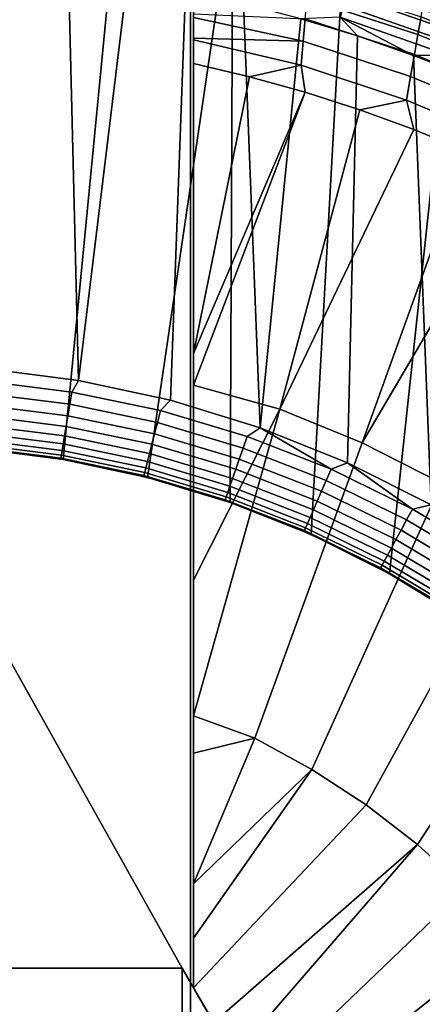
# Model space of a CAD drawing. Header units: metres. Extents: x -109 to 109, y -100 to 58.
# Tile 620 of 642: x 76.82 to 77.82, y 44.16 to 46.61. Entities that reach past the tile are written whole.
import ezdxf

# ---------------------------------------------------------------- set-up
doc = ezdxf.new("R2010")
doc.units = ezdxf.units.M
doc.layers.add('solid_21_062_100_XXX', color=7, linetype='CONTINUOUS')

msp = doc.modelspace()

# ---------------------------------------------------------------- linework, layer by layer
at = {"layer": 'solid_21_062_100_XXX'}
for points in [[(77.242134, 47.799999, 12.978799), (76.5, 47.799999, 13), (76.5, 28.5, 13), (77.242157, 28.5, 12.978798)], [(77.981873, 47.799999, 12.915263), (77.242134, 47.799999, 12.978799), (77.242157, 28.5, 12.978798), (77.981888, 28.5, 12.915262)], [(76.713226, 45.541069, -9.579627), (76.783119, 46.989967, -9.577816), (77.066078, 46.959743, -9.565266), (76.925438, 45.514259, -9.572551)], [(76.925438, 45.514259, -9.572551), (77.066078, 46.959743, -9.565266), (77.347122, 46.909267, -9.544481), (77.135185, 45.46962, -9.560924)], [(77.341217, 45.407253, -9.545003), (77.135185, 45.46962, -9.560924), (77.347122, 46.909267, -9.544481)], [(77.341217, 45.407253, -9.545003), (77.347122, 46.909267, -9.544481), (77.625603, 46.838364, -9.515654), (77.542229, 45.327286, -9.52515)], [(77.221687, 44.25, -11.5), (75.75, 46.878143, -11.5), (77.25, 46.878143, -11.5), (77.25, 44.200962, -11.5)], [(77.221687, 44.25, -11.5), (75.778313, 44.25, -11.5), (75.75, 46.878143, -11.5)], [(77.25, 46.878143, -11.5), (77.25, 46.498283, -12.535121), (77.25, 45.777851, -12.701174)], [(77.25, 46.556854, -12.516213), (77.25, 46.498283, -12.535121), (77.25, 46.878143, -11.5)], [(77.25, 46.878143, -11.5), (77.25, 45.777851, -12.701174), (77.25, 45.6991, -12.71688)], [(77.25, 46.878143, -11.5), (77.25, 45.6991, -12.71688), (77.25, 45.214561, -12.803396)], [(77.25, 46.878143, -11.5), (77.25, 45.214561, -12.803396), (77.25, 44.876846, -12.853346)], [(77.25, 46.878143, -11.5), (77.25, 44.876846, -12.853346), (77.25, 44.784214, -12.86557)], [(77.25, 46.878143, -11.5), (77.25, 44.784214, -12.86557), (77.25, 44.459084, -12.903541)], [(77.25, 46.878143, -11.5), (77.25, 44.459084, -12.903541), (77.25, 44.324005, -12.917055)], [(77.25, 44.200962, -11.5), (77.25, 46.878143, -11.5), (77.25, 44.324005, -12.917055), (77.25, 44.200962, -12.928216)], [(77.25, 46.561329, -12.514444), (77.25, 46.556854, -12.516213), (77.25, 46.878143, -11.5)], [(77.25, 46.612484, -12.490622), (77.25, 46.561329, -12.514444), (77.25, 46.878143, -11.5)], [(77.542229, 45.327286, -9.52515), (77.625603, 46.838364, -9.515654), (77.900475, 46.746822, -9.479095), (77.736526, 45.230133, -9.50188)], [(77.736526, 45.230133, -9.50188), (77.900475, 46.746822, -9.479095), (78.170082, 46.63467, -9.435327), (77.922768, 45.11618, -9.475782)], [(76.732376, 45.740162, -10.7), (76.963898, 45.710587, -10.7), (76.939285, 46.724182, -10.7), (76.792908, 46.738541, -10.7)], [(76.963898, 45.710587, -10.7), (77.085091, 46.704071, -10.7), (76.939285, 46.724182, -10.7)], [(76.963898, 45.710587, -10.7), (77.192329, 45.661423, -10.7), (77.230186, 46.678223, -10.7), (77.085091, 46.704071, -10.7)], [(77.535728, 46.703915, -12.356982), (77.815269, 46.614109, -12.356982), (77.807625, 46.570702, -12.406224), (77.531876, 46.65992, -12.406224)], [(77.92173, 46.622505, -10.758668), (77.647041, 46.71862, -10.758668), (77.640007, 46.695805, -10.738252), (77.913002, 46.600277, -10.738252)], [(77.192329, 45.661423, -10.7), (77.415611, 45.593098, -10.7), (77.374153, 46.646687, -10.7), (77.230186, 46.678223, -10.7)], [(77.913002, 46.600277, -10.738252), (77.640007, 46.695805, -10.738252), (77.632111, 46.670216, -10.721828), (77.903221, 46.575352, -10.721828)], [(77.531876, 46.65992, -12.406224), (77.807625, 46.570702, -12.406224), (77.798897, 46.521198, -12.449358), (77.527473, 46.609745, -12.449358)], [(77.903221, 46.575352, -10.721828), (77.632111, 46.670216, -10.721828), (77.623558, 46.642483, -10.709799), (77.892616, 46.548336, -10.709799)], [(77.821701, 46.650684, -12.302479), (78.096718, 46.539051, -12.302479), (78.087143, 46.503242, -12.356982), (77.815269, 46.614109, -12.356982)], [(77.415611, 45.593098, -10.7), (77.516747, 46.609535, -10.7), (77.374153, 46.646687, -10.7)], [(77.892616, 46.548336, -10.709799), (77.623558, 46.642483, -10.709799), (77.614555, 46.613297, -10.702462), (77.881462, 46.519901, -10.702462)], [(77.527473, 46.609745, -12.449358), (77.522598, 46.554249, -12.485639), (77.25, 46.612484, -12.490622), (77.25, 46.62159, -12.485636)], [(77.522598, 46.554249, -12.485639), (77.25, 46.561329, -12.514444), (77.25, 46.612484, -12.490622)], [(77.415611, 45.593098, -10.7), (77.632202, 45.506119, -10.7), (77.657738, 46.566811, -10.7), (77.516747, 46.609535, -10.7)], [(77.614555, 46.613297, -10.702462), (77.516747, 46.609535, -10.7), (77.657738, 46.566811, -10.7)], [(77.527473, 46.609745, -12.449358), (77.798897, 46.521198, -12.449358), (77.789238, 46.466446, -12.485639), (77.522598, 46.554249, -12.485639)], [(77.614555, 46.613297, -10.702462), (77.657738, 46.566811, -10.7), (77.796852, 46.518616, -10.7)], [(77.881462, 46.519901, -10.702462), (77.614555, 46.613297, -10.702462), (77.796852, 46.518616, -10.7)], [(77.815269, 46.614109, -12.356982), (78.087143, 46.503242, -12.356982), (78.075775, 46.460743, -12.406224), (77.807625, 46.570702, -12.406224)], [(77.522598, 46.554249, -12.485639), (77.517342, 46.49437, -12.514442), (77.25, 46.556854, -12.516213), (77.25, 46.561329, -12.514444)], [(77.25, 46.556854, -12.516213), (77.517342, 46.49437, -12.514442), (77.389252, 46.465504, -12.535121), (77.25, 46.498283, -12.535121)], [(77.522598, 46.554249, -12.485639), (77.789238, 46.466446, -12.485639), (77.778816, 46.407379, -12.514442), (77.517342, 46.49437, -12.514442)], [(77.632202, 45.506119, -10.7), (77.840675, 45.401062, -10.7), (77.796852, 46.518616, -10.7), (77.657738, 46.566811, -10.7)], [(77.807625, 46.570702, -12.406224), (78.075775, 46.460743, -12.406224), (78.062798, 46.412277, -12.449358), (77.798897, 46.521198, -12.449358)], [(77.798897, 46.521198, -12.449358), (78.062798, 46.412277, -12.449358), (78.048447, 46.358677, -12.485639), (77.789238, 46.466446, -12.485639)], [(77.881462, 46.519901, -10.702462), (77.796852, 46.518616, -10.7), (77.934006, 46.464985, -10.7)], [(77.840675, 45.401062, -10.7), (77.934006, 46.464985, -10.7), (77.796852, 46.518616, -10.7)], [(77.25, 45.777851, -12.701174), (77.25, 46.498283, -12.535121), (77.389252, 46.465504, -12.535121)], [(77.517342, 46.49437, -12.514442), (77.527084, 46.427185, -12.535121), (77.389252, 46.465504, -12.535121)], [(77.517342, 46.49437, -12.514442), (77.778816, 46.407379, -12.514442), (77.663277, 46.383385, -12.535121), (77.527084, 46.427185, -12.535121)], [(77.25, 45.777851, -12.701174), (77.389252, 46.465504, -12.535121), (77.527084, 46.427185, -12.535121)], [(77.789238, 46.466446, -12.485639), (78.048447, 46.358677, -12.485639), (78.032967, 46.300854, -12.514442), (77.778816, 46.407379, -12.514442)], [(77.464363, 45.639256, -12.715114), (77.25, 45.6991, -12.71688), (77.527084, 46.427185, -12.535121), (77.663277, 46.383385, -12.535121)], [(77.25, 45.6991, -12.71688), (77.25, 45.777851, -12.701174), (77.527084, 46.427185, -12.535121)], [(77.778816, 46.407379, -12.514442), (77.797607, 46.334175, -12.535121), (77.663277, 46.383385, -12.535121)], [(77.778816, 46.407379, -12.514442), (78.032967, 46.300854, -12.514442), (77.929863, 46.279633, -12.535121), (77.797607, 46.334175, -12.535121)], [(77.464363, 45.639256, -12.715114), (77.663277, 46.383385, -12.535121), (77.797607, 46.334175, -12.535121)], [(77.668976, 45.555222, -12.715114), (77.464363, 45.639256, -12.715114), (77.797607, 46.334175, -12.535121), (77.929863, 46.279633, -12.535121)], [(77.668976, 45.555222, -12.715114), (77.929863, 46.279633, -12.535121), (78.05983, 46.219849, -12.535121)], [(77.866348, 45.455353, -12.715114), (77.668976, 45.555222, -12.715114), (78.05983, 46.219849, -12.535121), (78.187302, 46.154915, -12.535121)], [(76.72451, 45.709427, -10.697537), (76.947487, 45.681633, -10.697537), (76.963898, 45.710587, -10.7), (76.732376, 45.740162, -10.7)], [(76.947487, 45.681633, -10.697537), (76.72451, 45.709427, -10.697537), (76.721985, 45.678986, -10.690202), (76.942459, 45.651505, -10.690202)], [(76.947487, 45.681633, -10.697537), (77.167404, 45.635521, -10.697537), (77.192329, 45.661423, -10.7), (76.963898, 45.710587, -10.7)], [(77.25, 45.214561, -12.803396), (77.25, 45.6991, -12.71688), (77.464363, 45.639256, -12.715114)], [(76.942459, 45.651505, -10.690202), (76.721985, 45.678986, -10.690202), (76.719589, 45.650063, -10.678173), (76.937683, 45.622879, -10.678173)], [(77.167404, 45.635521, -10.697537), (76.947487, 45.681633, -10.697537), (76.942459, 45.651505, -10.690202), (77.159904, 45.605911, -10.690202)], [(76.937683, 45.622879, -10.678173), (76.719589, 45.650063, -10.678173), (76.717377, 45.623375, -10.661748), (76.933273, 45.596466, -10.661748)], [(77.159904, 45.605911, -10.690202), (76.942459, 45.651505, -10.690202), (76.937683, 45.622879, -10.678173), (77.152779, 45.577778, -10.678173)], [(77.167404, 45.635521, -10.697537), (77.382767, 45.571407, -10.697537), (77.415611, 45.593098, -10.7), (77.192329, 45.661423, -10.7)], [(76.933273, 45.596466, -10.661748), (76.717377, 45.623375, -10.661748), (76.715408, 45.599579, -10.641333), (76.929344, 45.572914, -10.641333)], [(77.152779, 45.577778, -10.678173), (76.937683, 45.622879, -10.678173), (76.933273, 45.596466, -10.661748), (77.14621, 45.551819, -10.661748)], [(77.382767, 45.571407, -10.697537), (77.167404, 45.635521, -10.697537), (77.159904, 45.605911, -10.690202), (77.372849, 45.542515, -10.690202)], [(77.402473, 44.821007, -12.851696), (77.25, 44.876846, -12.853346), (77.464363, 45.639256, -12.715114), (77.668976, 45.555222, -12.715114)], [(77.25, 44.876846, -12.853346), (77.25, 45.214561, -12.803396), (77.464363, 45.639256, -12.715114)], [(76.929344, 45.572914, -10.641333), (76.715408, 45.599579, -10.641333), (76.713722, 45.579266, -10.61743), (76.925987, 45.552807, -10.61743)], [(77.14621, 45.551819, -10.661748), (76.933273, 45.596466, -10.661748), (76.929344, 45.572914, -10.641333), (77.140343, 45.528671, -10.641333)], [(77.372849, 45.542515, -10.690202), (77.159904, 45.605911, -10.690202), (77.152779, 45.577778, -10.678173), (77.363426, 45.515064, -10.678173)], [(76.925987, 45.552807, -10.61743), (76.713722, 45.579266, -10.61743), (76.712372, 45.562931, -10.590631), (76.923286, 45.53664, -10.590631)], [(77.140343, 45.528671, -10.641333), (76.929344, 45.572914, -10.641333), (76.925987, 45.552807, -10.61743), (77.135345, 45.508907, -10.61743)], [(77.363426, 45.515064, -10.678173), (77.152779, 45.577778, -10.678173), (77.14621, 45.551819, -10.661748), (77.354729, 45.489738, -10.661748)], [(77.592094, 45.489723, -10.697537), (77.415611, 45.593098, -10.7), (77.382767, 45.571407, -10.697537)], [(77.592094, 45.489723, -10.697537), (77.632202, 45.506119, -10.7), (77.415611, 45.593098, -10.7)], [(76.921318, 45.524811, -10.561594), (76.71138, 45.55098, -10.561594), (76.710777, 45.543705, -10.531038), (76.920113, 45.517612, -10.531038)], [(76.923286, 45.53664, -10.590631), (76.712372, 45.562931, -10.590631), (76.71138, 45.55098, -10.561594), (76.921318, 45.524811, -10.561594)], [(77.135345, 45.508907, -10.61743), (76.925987, 45.552807, -10.61743), (76.923286, 45.53664, -10.590631), (77.131317, 45.493019, -10.590631)], [(77.354729, 45.489738, -10.661748), (77.14621, 45.551819, -10.661748), (77.140343, 45.528671, -10.641333), (77.346977, 45.467155, -10.641333)], [(77.592094, 45.489723, -10.697537), (77.382767, 45.571407, -10.697537), (77.372849, 45.542515, -10.690202), (77.579826, 45.46175, -10.690202)], [(77.543953, 44.743759, -12.851696), (77.402473, 44.821007, -12.851696), (77.668976, 45.555222, -12.715114), (77.866348, 45.455353, -12.715114)], [(76.710777, 45.543705, -10.531038), (76.722244, 45.540295, -10.5), (76.83284, 45.528183, -10.5)], [(76.920113, 45.517612, -10.531038), (76.710777, 45.543705, -10.531038), (76.83284, 45.528183, -10.5)], [(76.83284, 45.528183, -10.5), (76.722244, 45.540295, -10.5), (76.713226, 45.541069, -9.579627), (76.925438, 45.514259, -9.572551)], [(76.942802, 45.511261, -10.5), (76.83284, 45.528183, -10.5), (76.925438, 45.514259, -9.572551)], [(76.920113, 45.517612, -10.531038), (76.83284, 45.528183, -10.5), (76.942802, 45.511261, -10.5)], [(77.128372, 45.481396, -10.561594), (76.921318, 45.524811, -10.561594), (76.920113, 45.517612, -10.531038), (77.126579, 45.474319, -10.531038)], [(77.131317, 45.493019, -10.590631), (76.923286, 45.53664, -10.590631), (76.921318, 45.524811, -10.561594), (77.128372, 45.481396, -10.561594)], [(77.346977, 45.467155, -10.641333), (77.140343, 45.528671, -10.641333), (77.135345, 45.508907, -10.61743), (77.340355, 45.447872, -10.61743)], [(77.579826, 45.46175, -10.690202), (77.372849, 45.542515, -10.690202), (77.363426, 45.515064, -10.678173), (77.568169, 45.435173, -10.678173)], [(76.920113, 45.517612, -10.531038), (76.942802, 45.511261, -10.5), (77.051926, 45.489555, -10.5)], [(77.126579, 45.474319, -10.531038), (76.920113, 45.517612, -10.531038), (77.051926, 45.489555, -10.5)], [(77.051926, 45.489555, -10.5), (76.942802, 45.511261, -10.5), (76.925438, 45.514259, -9.572551), (77.135185, 45.46962, -9.560924)], [(77.340355, 45.447872, -10.61743), (77.135345, 45.508907, -10.61743), (77.131317, 45.493019, -10.590631), (77.335037, 45.432369, -10.590631)], [(77.568169, 45.435173, -10.678173), (77.363426, 45.515064, -10.678173), (77.354729, 45.489738, -10.661748), (77.557411, 45.410652, -10.661748)], [(77.793968, 45.391037, -10.697537), (77.632202, 45.506119, -10.7), (77.592094, 45.489723, -10.697537)], [(77.793968, 45.391037, -10.697537), (77.840675, 45.401062, -10.7), (77.632202, 45.506119, -10.7)], [(77.159988, 45.463112, -10.5), (77.051926, 45.489555, -10.5), (77.135185, 45.46962, -9.560924)], [(77.126579, 45.474319, -10.531038), (77.051926, 45.489555, -10.5), (77.159988, 45.463112, -10.5)], [(77.331139, 45.421028, -10.561594), (77.128372, 45.481396, -10.561594), (77.126579, 45.474319, -10.531038), (77.328773, 45.414127, -10.531038)], [(77.126579, 45.474319, -10.531038), (77.159988, 45.463112, -10.5), (77.2668, 45.431976, -10.5)], [(77.328773, 45.414127, -10.531038), (77.126579, 45.474319, -10.531038), (77.2668, 45.431976, -10.5)], [(77.335037, 45.432369, -10.590631), (77.131317, 45.493019, -10.590631), (77.128372, 45.481396, -10.561594), (77.331139, 45.421028, -10.561594)], [(77.557411, 45.410652, -10.661748), (77.354729, 45.489738, -10.661748), (77.346977, 45.467155, -10.641333), (77.547821, 45.388786, -10.641333)], [(77.793968, 45.391037, -10.697537), (77.592094, 45.489723, -10.697537), (77.579826, 45.46175, -10.690202), (77.779427, 45.364174, -10.690202)], [(77.2668, 45.431976, -10.5), (77.159988, 45.463112, -10.5), (77.135185, 45.46962, -9.560924), (77.341217, 45.407253, -9.545003)], [(77.547821, 45.388786, -10.641333), (77.346977, 45.467155, -10.641333), (77.340355, 45.447872, -10.61743), (77.539627, 45.370117, -10.61743)], [(77.678864, 44.65554, -12.851696), (77.543953, 44.743759, -12.851696), (77.866348, 45.455353, -12.715114), (78.055252, 45.340267, -12.715114)], [(77.779427, 45.364174, -10.690202), (77.579826, 45.46175, -10.690202), (77.568169, 45.435173, -10.678173), (77.765617, 45.33865, -10.678173)], [(77.372154, 45.396214, -10.5), (77.2668, 45.431976, -10.5), (77.341217, 45.407253, -9.545003)], [(77.328773, 45.414127, -10.531038), (77.2668, 45.431976, -10.5), (77.372154, 45.396214, -10.5)], [(77.533043, 45.355106, -10.590631), (77.335037, 45.432369, -10.590631), (77.331139, 45.421028, -10.561594), (77.528229, 45.344124, -10.561594)], [(77.539627, 45.370117, -10.61743), (77.340355, 45.447872, -10.61743), (77.335037, 45.432369, -10.590631), (77.533043, 45.355106, -10.590631)], [(77.765617, 45.33865, -10.678173), (77.568169, 45.435173, -10.678173), (77.557411, 45.410652, -10.661748), (77.752869, 45.315098, -10.661748)], [(77.528229, 45.344124, -10.561594), (77.331139, 45.421028, -10.561594), (77.328773, 45.414127, -10.531038), (77.525299, 45.33744, -10.531038)], [(77.328773, 45.414127, -10.531038), (77.372154, 45.396214, -10.5), (77.475845, 45.355892, -10.5)], [(77.525299, 45.33744, -10.531038), (77.328773, 45.414127, -10.531038), (77.475845, 45.355892, -10.5)], [(77.475845, 45.355892, -10.5), (77.372154, 45.396214, -10.5), (77.341217, 45.407253, -9.545003), (77.542229, 45.327286, -9.52515)], [(77.752869, 45.315098, -10.661748), (77.557411, 45.410652, -10.661748), (77.547821, 45.388786, -10.641333), (77.741501, 45.294098, -10.641333)], [(77.986992, 45.276016, -10.697537), (77.840675, 45.401062, -10.7), (77.793968, 45.391037, -10.697537)], [(77.741501, 45.294098, -10.641333), (77.547821, 45.388786, -10.641333), (77.539627, 45.370117, -10.61743), (77.731804, 45.276169, -10.61743)], [(77.986992, 45.276016, -10.697537), (77.793968, 45.391037, -10.697537), (77.779427, 45.364174, -10.690202), (77.970291, 45.250443, -10.690202)], [(77.577682, 45.311085, -10.5), (77.475845, 45.355892, -10.5), (77.542229, 45.327286, -9.52515)], [(77.525299, 45.33744, -10.531038), (77.475845, 45.355892, -10.5), (77.577682, 45.311085, -10.5)], [(77.723999, 45.261753, -10.590631), (77.533043, 45.355106, -10.590631), (77.528229, 45.344124, -10.561594), (77.718292, 45.251205, -10.561594)], [(77.731804, 45.276169, -10.61743), (77.539627, 45.370117, -10.61743), (77.533043, 45.355106, -10.590631), (77.723999, 45.261753, -10.590631)], [(77.970291, 45.250443, -10.690202), (77.779427, 45.364174, -10.690202), (77.765617, 45.33865, -10.678173), (77.954414, 45.226147, -10.678173)], [(77.718292, 45.251205, -10.561594), (77.528229, 45.344124, -10.561594), (77.525299, 45.33744, -10.531038), (77.714821, 45.244789, -10.531038)], [(77.525299, 45.33744, -10.531038), (77.577682, 45.311085, -10.5), (77.67746, 45.261875, -10.5)], [(77.714821, 45.244789, -10.531038), (77.525299, 45.33744, -10.531038), (77.67746, 45.261875, -10.5)], [(77.67746, 45.261875, -10.5), (77.577682, 45.311085, -10.5), (77.542229, 45.327286, -9.52515), (77.736526, 45.230133, -9.50188)], [(77.806358, 44.556908, -12.851696), (77.678864, 44.65554, -12.851696), (78.055252, 45.340267, -12.715114), (78.234512, 45.210682, -12.715114)], [(77.954414, 45.226147, -10.678173), (77.765617, 45.33865, -10.678173), (77.752869, 45.315098, -10.661748), (77.939766, 45.203728, -10.661748)], [(77.939766, 45.203728, -10.661748), (77.752869, 45.315098, -10.661748), (77.741501, 45.294098, -10.641333), (77.926712, 45.183739, -10.641333)], [(77.926712, 45.183739, -10.641333), (77.741501, 45.294098, -10.641333), (77.731804, 45.276169, -10.61743), (77.915558, 45.166676, -10.61743)], [(77.775002, 45.208363, -10.5), (77.67746, 45.261875, -10.5), (77.736526, 45.230133, -9.50188)], [(77.714821, 45.244789, -10.531038), (77.67746, 45.261875, -10.5), (77.775002, 45.208363, -10.5)], [(77.906593, 45.15295, -10.590631), (77.723999, 45.261753, -10.590631), (77.718292, 45.251205, -10.561594), (77.900032, 45.142914, -10.561594)], [(77.915558, 45.166676, -10.61743), (77.731804, 45.276169, -10.61743), (77.723999, 45.261753, -10.590631), (77.906593, 45.15295, -10.590631)], [(77.900032, 45.142914, -10.561594), (77.718292, 45.251205, -10.561594), (77.714821, 45.244789, -10.531038), (77.896042, 45.136803, -10.531038)], [(77.714821, 45.244789, -10.531038), (77.775002, 45.208363, -10.5), (77.870117, 45.150646, -10.5)], [(77.896042, 45.136803, -10.531038), (77.714821, 45.244789, -10.531038), (77.870117, 45.150646, -10.5)], [(77.870117, 45.150646, -10.5), (77.775002, 45.208363, -10.5), (77.736526, 45.230133, -9.50188), (77.922768, 45.11618, -9.475782)], [(77.925636, 44.448479, -12.851696), (77.806358, 44.556908, -12.851696), (78.234512, 45.210682, -12.715114), (78.40303, 45.067398, -12.715114)], [(77.25, 44.784214, -12.86557), (77.25, 44.876846, -12.853346), (77.402473, 44.821007, -12.851696)], [(77.25, 44.459084, -12.903541), (77.402473, 44.821007, -12.851696), (77.543953, 44.743759, -12.851696)], [(77.25, 44.459084, -12.903541), (77.25, 44.784214, -12.86557), (77.402473, 44.821007, -12.851696)], [(77.25, 44.324005, -12.917055), (77.543953, 44.743759, -12.851696), (77.678864, 44.65554, -12.851696), (77.25, 44.200962, -12.928216)], [(77.25, 44.324005, -12.917055), (77.25, 44.459084, -12.903541), (77.543953, 44.743759, -12.851696)], [(77.25, 44.200962, -12.928216), (77.678864, 44.65554, -12.851696), (77.806358, 44.556908, -12.851696), (77.299957, 44.114437, -12.932627)], [(77.349464, 44.028683, -12.936292), (77.299957, 44.114437, -12.932627), (77.806358, 44.556908, -12.851696)], [(77.349464, 44.028683, -12.936292), (77.806358, 44.556908, -12.851696), (77.925636, 44.448479, -12.851696), (77.398727, 43.943356, -12.939239)], [(77.398727, 43.943356, -12.939239), (77.925636, 44.448479, -12.851696), (78.035942, 44.33094, -12.851696), (77.447929, 43.858143, -12.941486)], [(77.447929, 43.858143, -12.941486), (78.035942, 44.33094, -12.851696), (78.136589, 44.205029, -12.851696), (77.497253, 43.772709, -12.943042)], [(76.740807, 44.25, -9.578973), (75.778313, 44.25, -11.5), (77.221687, 44.25, -11.5), (77.221687, 44.25, -9.554784)], [(77.221687, 41.75, -9.554784), (76.740807, 41.75, -9.578973), (76.740807, 44.25, -9.578973), (77.221687, 44.25, -9.554784)], [(77.25, 44.200962, -11.5), (77.943375, 43, -9.5), (77.221687, 44.25, -9.554784), (77.221687, 44.25, -11.5)], [(77.487007, 43.790459, -9.531031), (77.221687, 44.25, -9.554784), (77.943375, 43, -9.5)], [(77.221687, 41.75, -9.554784), (77.221687, 44.25, -9.554784), (77.487007, 43.790459, -9.531031)], [(77.497253, 43.772709, -12.943042), (78.136589, 44.205029, -12.851696), (78.226944, 44.071533, -12.851696), (77.546753, 43.68697, -12.943901)], [(77.892876, 43.087471, -12.930264), (77.25, 44.200962, -12.928216), (77.299957, 44.114437, -12.932627)], [(77.25, 44.200962, -11.5), (77.25, 44.200962, -12.928216), (77.892876, 43.087471, -12.930264), (77.943375, 43, -12.925397)], [(77.25, 44.200962, -11.5), (77.943375, 43, -12.925397), (77.943375, 43, -9.5)]]:
    msp.add_3dface(points, dxfattribs=at)

doc.saveas('drawing.dxf')
